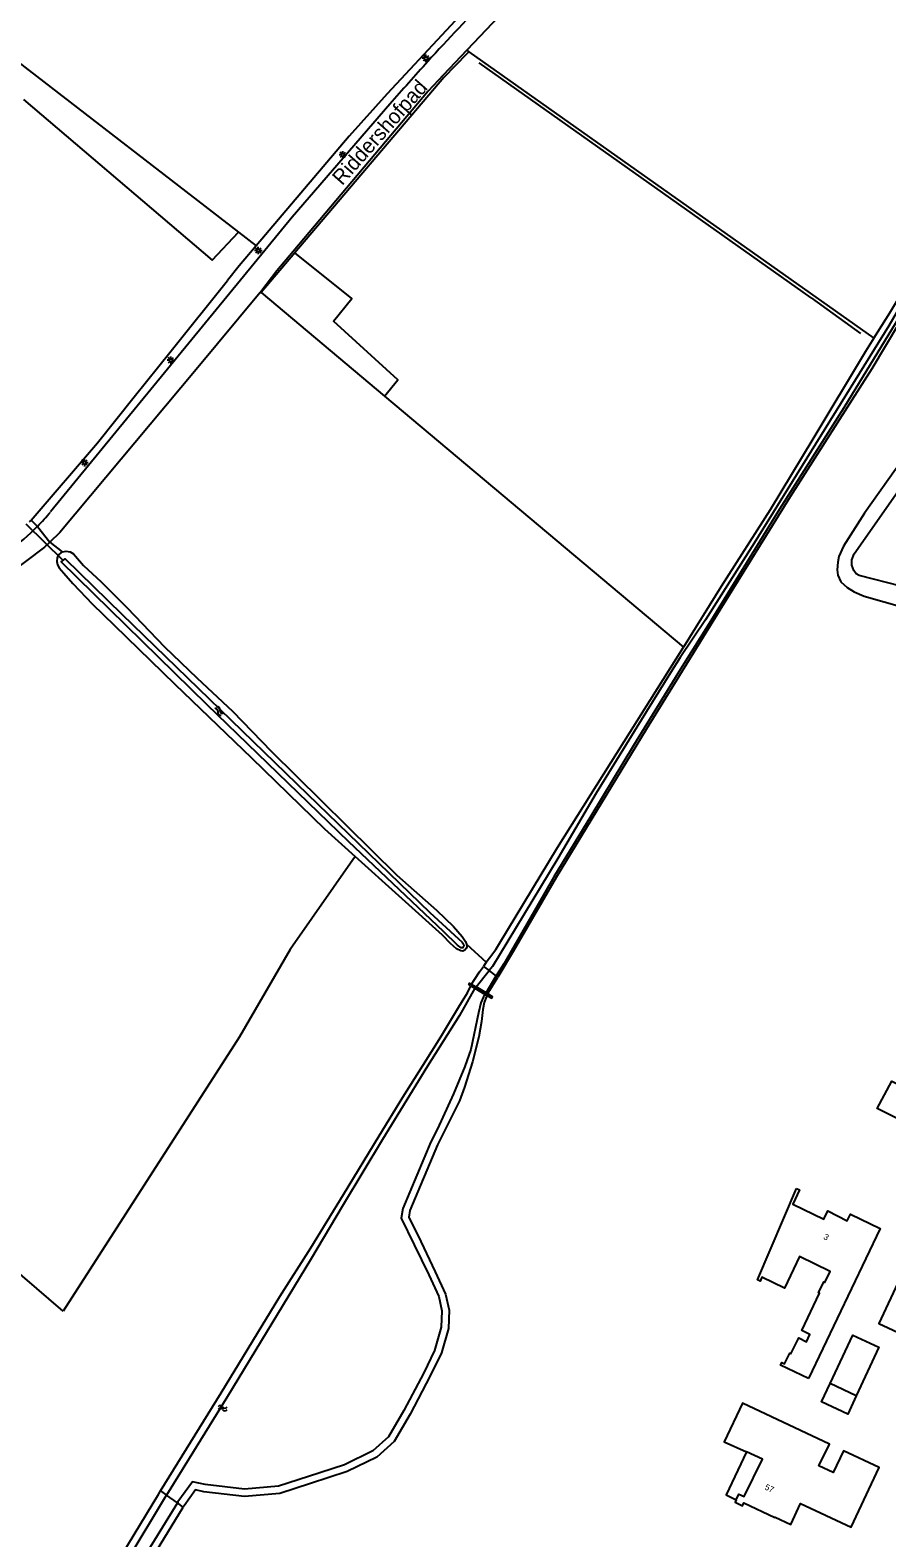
# Model space of a CAD drawing. Extents: x 136000 to 138005, y 398500 to 400500.
# Drawn here: x 136870.1 to 137012.6, y 400118.7 to 400369.6 of the extents above; entities that cross this region are included whole.
import ezdxf

# ---------------------------------------------------------------- set-up
doc = ezdxf.new("R2010")
doc.units = 0
for name, color, linetype in [('gg-afsc-draadraster', 7, 'Continuous'), ('gg-afsc-hekwerk', 7, 'Continuous'), ('gg-afsc-lijn draadraster', 7, 'Continuous'), ('gg-anno-huisnummerreeks BGT', 7, 'Continuous'), ('gg-anno-openbare ruimte label', 7, 'Continuous'), ('gg-bbg-bijgebouw', 7, 'Continuous'), ('gg-bbg-hoofdgebouw', 7, 'Continuous'), ('gg-bbg-luifel en loopbrug', 7, 'Continuous'), ('gg-bbg-onder overbouw', 7, 'Continuous'), ('gg-bbg-pand overbouw', 7, 'Continuous'), ('gg-knt-bronhoudergrens', 7, 'Continuous'), ('gg-knt-verharding', 7, 'Continuous'), ('gg-kntw-bovenkant insteek waterloop', 7, 'Continuous'), ('gg-kntw-midden sloot', 7, 'Continuous'), ('gg-kntw-waterlijn', 7, 'Continuous'), ('gg-kwrk-duiker nz buis', 7, 'Continuous'), ('gg-kwrk-stuw', 7, 'Continuous'), ('gt-grn-groengrens', 7, 'Continuous'), ('gt-grn-groengrens NZ', 7, 'Continuous'), ('gt-grn-vlakafsluiter', 7, 'Continuous'), ('gt-grn-weggrens', 7, 'Continuous'), ('gt-symb-lichtmast', 7, 'Continuous'), ('gt-symb-watersymbool', 7, 'Continuous')]:
    doc.layers.add(name, color=color, linetype=linetype)

# ---------------------------------------------------------------- blocks, each defined once
blk = doc.blocks.new('gt0-LMAST')
at = {"layer": 'gt-symb-lichtmast'}
for p, q in [((-0.18, 0.17), (-0.45, 0.44)), ((-0.01, 0.25), (-0.01, 0.62)), ((0.17, 0.17), (0.44, 0.44)), ((-0.26, 0), (-0.63, 0)), ((-0.18, -0.18), (-0.45, -0.45)), ((-0.01, -0.25), (-0.01, -0.63)), ((0.44, -0.45), (0.17, -0.18)), ((0.24, 0), (0.62, 0))]:
    blk.add_line(p, q, dxfattribs=at)
blk.add_circle((-0.01, 0), 0.25, dxfattribs=at)
blk = doc.blocks.new('gt0-WA')
at = {"layer": 'gt-symb-watersymbool'}
for centre, start, end in [((-0.32, 0.02), 28.0725, 151.9275), ((0.43, 0.42), 208.0725, 331.9275), ((-0.32, -0.43), 28.0725, 151.9275), ((0.43, -0.03), 208.0725, 331.9275)]:
    blk.add_arc(centre, 0.425, start, end, dxfattribs=at)

msp = doc.modelspace()

# ---------------------------------------------------------------- linework, layer by layer
at = {"layer": 'gg-afsc-draadraster'}
msp.add_line((136908.51, 400325.94), (136929.02, 400308.7), dxfattribs=at)
at = {"layer": 'gg-afsc-hekwerk'}
for p, q in [((136914.12, 400332.54), (136908.51, 400325.94)), ((136908.51, 400325.94), (136908.44, 400325.85))]:
    msp.add_line(p, q, dxfattribs=at)
msp.add_lwpolyline([(136942.69, 400365.62), (136938.91, 400361.7), (136914.12, 400332.54)], dxfattribs=at)
at = {"layer": 'gg-afsc-lijn draadraster'}
msp.add_line((136929.02, 400308.7), (136978.76, 400266.92), dxfattribs=at)
msp.add_lwpolyline([(136943.04, 400365.98), (136976.39, 400342.38), (137010.42, 400318.3)], dxfattribs=at)
at = {"layer": 'gg-bbg-bijgebouw'}
msp.add_line((137007.5, 400142.39), (137003.15, 400144.41), dxfattribs=at)
msp.add_lwpolyline([(137003.15, 400144.41), (137006.92, 400152.48), (137011.26, 400150.45), (137007.5, 400142.39)], dxfattribs=at)
at = {"layer": 'gg-bbg-hoofdgebouw'}
for points in [[(136999.57, 400145.24), (136994.91, 400147.47), (136995.13, 400147.92), (136995.59, 400147.7), (136996.46, 400149.46), (136996.63, 400149.38), (136997.93, 400152.01), (136999.21, 400151.38), (136999.81, 400152.59), (136998.44, 400153.27), (137001.39, 400159.44), (137001.23, 400159.52), (137002.13, 400161.33), (137002.29, 400161.25), (137003.18, 400163.04), (136998.08, 400165.57), (136995.57, 400160.31), (136991.82, 400162.09), (136991.53, 400161.46), (136991.1, 400161.67), (136997.59, 400176.84)], [(136997.59, 400176.84), (136998.04, 400176.63), (136996.93, 400174.25), (137002.13, 400171.77), (137002.79, 400173.17), (137006.01, 400171.47), (137006.56, 400172.58), (137011.5, 400170.22), (136999.57, 400145.24)], [(137014.84, 400161.98), (137011.28, 400154.4), (137017.61, 400151.45), (137018.63, 400153.65), (137022.1, 400152.04), (137025.82, 400159.97), (137024.08, 400160.79), (137025.42, 400163.56), (137024.06, 400164.22), (137024.47, 400165.12), (137020.84, 400166.79), (137020.41, 400165.9), (137019, 400166.55), (137016.96, 400162.16)], [(136987.55, 400125.1), (136987.35, 400124.66), (136988.56, 400124.1), (136988.79, 400124.59), (136993.98, 400122.13), (136994.01, 400122.2), (136996.62, 400120.98), (136998.25, 400124.47), (137006.67, 400120.52), (137011.34, 400130.44), (137005.38, 400133.25), (137003.66, 400129.6), (137001.3, 400130.71), (137003.03, 400134.36), (136988.57, 400141.17), (136985.55, 400134.71), (136989.24, 400133.05)]]:
    msp.add_lwpolyline(points, dxfattribs=at)
at = {"layer": 'gg-bbg-luifel en loopbrug'}
msp.add_lwpolyline([(137007.5, 400142.39), (137006.08, 400139.35), (137001.74, 400141.38), (137003.15, 400144.41)], dxfattribs=at)
at = {"layer": 'gg-bbg-onder overbouw'}
msp.add_lwpolyline([(136987.55, 400125.1), (136987.99, 400126.03), (136988.88, 400125.6), (136991.9, 400131.86), (136989.24, 400133.05)], dxfattribs=at)
at = {"layer": 'gg-bbg-pand overbouw'}
msp.add_lwpolyline([(136989.24, 400133.05), (136985.86, 400125.89), (136987.55, 400125.1)], dxfattribs=at)
at = {"layer": 'gg-knt-bronhoudergrens'}
for p, q in [((136904.73, 400335.96), (136907.66, 400333.7)), ((136929.02, 400308.7), (136978.76, 400266.92))]:
    msp.add_line(p, q, dxfattribs=at)
for points in [[(136985.04, 400408.55), (136981.21, 400406.33), (136975.74, 400402.91), (136966.36, 400395.73), (136955.68, 400386.34), (136949.09, 400380.07), (136929.48, 400358.97), (136923.14, 400351.92), (136907.66, 400333.7)], [(136943.04, 400365.98), (136976.39, 400342.38), (137010.42, 400318.3)], [(136866.26, 400361.71), (136867.97, 400364.36), (136904.73, 400335.96)], [(136868.97, 400358.04), (136900.33, 400331.31), (136904.73, 400335.96)], [(136929.02, 400308.7), (136931.21, 400311.4), (136920.54, 400321.17), (136923.57, 400324.92), (136914.12, 400332.54)], [(136870.21, 400288.07), (136881.26, 400300.91), (136887.39, 400308.57), (136893.51, 400316.22), (136902.87, 400327.92)], [(136924.14, 400232.1), (136913.32, 400216.62), (136904.9, 400202.11), (136875.57, 400156.45)], [(136875.57, 400156.45), (136859.57, 400170.17), (136842.84, 400184.52), (136824.98, 400201.32), (136807.51, 400217.76)]]:
    msp.add_lwpolyline(points, dxfattribs=at)
at = {"layer": 'gg-knt-verharding'}
for p, q in [((136952.22, 400376.28), (136942.71, 400366.21)), ((136942.71, 400366.21), (136938.79, 400362.06)), ((136913.84, 400332.76), (136911.13, 400329.54)), ((136908.34, 400325.93), (136897.66, 400313.13))]:
    msp.add_line(p, q, dxfattribs=at)
for points in [[(136938.79, 400362.06), (136936.3, 400359.42), (136913.84, 400332.76)], [(136929.92, 400357.24), (136913.66, 400338.45), (136873.43, 400289.41)], [(136911.13, 400329.54), (136908.42, 400326.02), (136908.34, 400325.93)], [(136897.66, 400313.13), (136875.02, 400286), (136873.32, 400284.38)], [(136873.32, 400284.38), (136872.43, 400283.53), (136855.92, 400271.13)], [(137018.47, 400186.45), (137010.98, 400190.2), (137013.45, 400194.73), (137016.79, 400193.07)]]:
    msp.add_lwpolyline(points, dxfattribs=at)
for centre, radius, start, end in [((137217.7, 400108.55), 380.35, 133.2137, 137.7343), ((137218.52, 400107.84), 381.44, 137.7382, 139.1668), ((136845.67, 400312.2), 35.92, 305.5874, 315.5011), ((136845.62, 400312.23), 35.98, 315.5167, 320.6257)]:
    msp.add_arc(centre, radius, start, end, dxfattribs=at)
at = {"layer": 'gg-kntw-bovenkant insteek waterloop'}
msp.add_line((136945.93, 400214.49), (136945.47, 400213.81), dxfattribs=at)
for points in [[(137010.42, 400318.3), (137013.11, 400322.54), (137016.05, 400327.43)], [(137017.94, 400326.19), (137016.76, 400324.36), (137010.12, 400313.22), (136996.51, 400291.94), (136984.81, 400273.06), (136972.54, 400253.2), (136957.56, 400228.59), (136950.44, 400216.28), (136947.89, 400212.04)], [(137010.42, 400318.3), (137009.03, 400316.1), (137000.28, 400301.53), (136993.2, 400289.76), (136985.05, 400277.02), (136978.76, 400266.92)], [(137020.44, 400305.44), (137008.88, 400289.2), (137005.38, 400283.71), (137004.59, 400281.98), (137004.45, 400281.06), (137004.31, 400279.8), (137004.44, 400278.89), (137004.95, 400277.77), (137005.98, 400276.84), (137007.15, 400276.12), (137008.84, 400275.42), (137035.44, 400267.87)], [(136875.36, 400282.8), (136874.84, 400282.34), (136874.55, 400281.81), (136874.52, 400281.19), (136874.62, 400280.61), (136874.87, 400280.1), (136875.67, 400279.23), (136877.18, 400277.53), (136880.44, 400274.07), (136884.01, 400270.56), (136894.12, 400260.74), (136906.87, 400248.52), (136919.02, 400236.72), (136924.14, 400232.1)], [(136875.36, 400282.8), (136876.06, 400282.9), (136876.7, 400282.79), (136877.25, 400282.46), (136878.91, 400280.53), (136881.86, 400277.81), (136886.2, 400273.48), (136892.39, 400266.98), (136897.81, 400261.82), (136903.78, 400256.21), (136910.18, 400249.63), (136931.05, 400228.99), (136937.68, 400223.19), (136940.49, 400220.43), (136941.95, 400218.77), (136942.52, 400217.94), (136942.64, 400217.52)], [(136945.93, 400214.49), (136946.5, 400215.22), (136947.56, 400216.65), (136948.06, 400217.45), (136957.82, 400233.61), (136978.76, 400266.92)], [(136942.64, 400217.52), (136942.7, 400217.09), (136942.59, 400216.77), (136942.38, 400216.51), (136942.05, 400216.34), (136941.71, 400216.41), (136940.97, 400216.74), (136939.99, 400217.62), (136938.67, 400218.99), (136924.14, 400232.1)], [(136943.5, 400210.86), (136943.98, 400211.64), (136944.85, 400212.91), (136945.47, 400213.81)], [(136946.21, 400209.24), (136946.57, 400209.85), (136947.89, 400212.04)], [(136891.77, 400126.56), (136901.85, 400142.88), (136911.58, 400158.92), (136916.77, 400167.01), (136922.18, 400175.85), (136928.14, 400185.65), (136932.07, 400192.06), (136935.4, 400197.32), (136938.37, 400202.07), (136941.37, 400207.08), (136942.29, 400208.55), (136942.83, 400209.39), (136943.37, 400210.6)], [(136946.06, 400208.99), (136945.99, 400208.82), (136945.62, 400207.79), (136945.37, 400206.63), (136945.14, 400204.63), (136944.71, 400202.09), (136943.67, 400197.94), (136942.35, 400193.71), (136941.49, 400191.47), (136938.66, 400185.8), (136937.83, 400184.12), (136933.23, 400173.21), (136933.04, 400172.11), (136935.06, 400168.04), (136937.47, 400163), (136939.18, 400159.27), (136939.78, 400156.63), (136939.66, 400153.6), (136938.49, 400149.51), (136936.64, 400145.68), (136933.29, 400139.34), (136930.64, 400134.77), (136927.75, 400132.19), (136922.79, 400129.79), (136916.73, 400127.78), (136911.61, 400126.15), (136905.7, 400125.63), (136898.97, 400126.43), (136897.57, 400126.73), (136895.66, 400124.05), (136895.54, 400123.87)], [(136856.88, 400068.69), (136857.44, 400070.53), (136866.57, 400085.35), (136875.01, 400099.35), (136885.34, 400115.9), (136891.46, 400126.05), (136891.77, 400126.56)], [(136862.37, 400068.3), (136862.85, 400069.73), (136862.79, 400070.61), (136864.59, 400073.25), (136870.34, 400082.56), (136878.29, 400096.1), (136884.75, 400106.52), (136888.71, 400112.93), (136889.79, 400112.18), (136893.06, 400110.31), (136895.1, 400109.45), (136896.46, 400110.07), (136896.84, 400111.32), (136895.67, 400112.96), (136894.1, 400114.82), (136891.06, 400116.58), (136895.54, 400123.87)]]:
    msp.add_lwpolyline(points, dxfattribs=at)
at = {"layer": 'gg-kntw-midden sloot'}
for q in [(136944.76, 400364.11), (137008.23, 400319.09)]:
    msp.add_line((137000, 400325.03), q, dxfattribs=at)
at = {"layer": 'gg-kntw-waterlijn'}
for p, q in [((136944.26, 400210.41), (136946.42, 400213.11)), ((136945.92, 400209.41), (136947.57, 400212.26))]:
    msp.add_line(p, q, dxfattribs=at)
for points in [[(137016.74, 400326.98), (137012.93, 400320.35), (137000, 400299.5), (136990.55, 400284.21), (136982.45, 400271.46), (136978.22, 400265.18), (136976.61, 400262.66), (136972.59, 400256.24), (136964.23, 400242.65), (136957.84, 400231.79), (136950.82, 400220.1), (136946.98, 400213.81), (136946.42, 400213.11)], [(137017.57, 400326.43), (137016.61, 400324.96), (137005.43, 400306.73), (136994.76, 400289.86), (136983.33, 400271.29), (136978.24, 400263.28), (136970.44, 400250.55), (136963.36, 400238.83), (136957.17, 400228.72), (136948.86, 400214.22), (136947.57, 400212.26)], [(137035.7, 400271.74), (137008.01, 400278.86), (137007.51, 400279.14), (137007.1, 400279.69), (137006.78, 400280.56), (137006.75, 400281.43), (137007.17, 400282.45), (137020.62, 400301.68)], [(136941.33, 400218.42), (136941.95, 400217.82), (136942.17, 400217.52), (136942.23, 400217.28), (136942.17, 400217.07), (136942.05, 400216.9), (136941.8, 400216.91), (136941.18, 400217.34), (136938.84, 400219.6), (136923.11, 400234.53), (136899.51, 400257.34), (136875.24, 400281.13), (136875.87, 400281.64), (136885.3, 400272.39), (136916.18, 400242.46), (136936.57, 400222.78), (136941.33, 400218.42)], [(136944.06, 400210.19), (136941.49, 400205.65), (136936.17, 400197.21), (136928.71, 400185.01), (136922.12, 400174.13), (136916.68, 400165.02), (136902.88, 400142.25), (136892.76, 400125.86)], [(136945.77, 400209.16), (136945.5, 400208.76), (136945.02, 400207.75), (136944.66, 400206.11), (136943.38, 400199.97), (136942.38, 400197.15), (136940.5, 400192.64), (136937.85, 400186.79), (136936.73, 400184.63), (136932.06, 400173.55), (136931.78, 400171.93), (136933.97, 400167.51), (136936.37, 400162.49), (136938.03, 400158.88), (136938.56, 400156.52), (136938.45, 400153.79), (136937.36, 400149.94), (136935.56, 400146.22), (136932.23, 400139.93), (136929.69, 400135.55), (136927.07, 400133.21), (136922.34, 400130.91), (136916.36, 400128.93), (136911.38, 400127.34), (136905.72, 400126.84), (136899.17, 400127.62), (136897.05, 400128.08), (136894.65, 400124.73), (136894.56, 400124.57)], [(136886.37, 400115.26), (136892.49, 400125.42), (136892.76, 400125.86)], [(136894.56, 400124.57), (136889.13, 400115.78)]]:
    msp.add_lwpolyline(points, dxfattribs=at)
at = {"layer": 'gg-kwrk-duiker nz buis'}
msp.add_line((136875.56, 400281.35), (136869.4, 400287.38), dxfattribs=at)
at = {"layer": 'gg-kwrk-stuw'}
for p, q in [((136943.37, 400210.6), (136944.06, 400210.19)), ((136943.5, 400210.86), (136944.26, 400210.41)), ((136944.06, 400210.19), (136945.77, 400209.16)), ((136945.92, 400209.41), (136944.26, 400210.41)), ((136946.21, 400209.24), (136945.92, 400209.41)), ((136945.77, 400209.16), (136946.06, 400208.99))]:
    msp.add_line(p, q, dxfattribs=at)
for points in [[(136943.37, 400210.6), (136943.05, 400210.79), (136943.18, 400211.05), (136943.5, 400210.86)], [(136946.06, 400208.99), (136946.86, 400208.51), (136947, 400208.77), (136946.21, 400209.24)]]:
    msp.add_lwpolyline(points, dxfattribs=at)
at = {"layer": 'gt-grn-groengrens'}
msp.add_lwpolyline([(136907.66, 400333.7), (136904.84, 400330.38), (136902.87, 400327.92)], dxfattribs=at)
at = {"layer": 'gt-grn-groengrens NZ'}
for p, q in [((136942.69, 400365.62), (136943.04, 400365.98)), ((136942.71, 400366.21), (136943.04, 400365.98)), ((136908.44, 400325.85), (136908.34, 400325.93))]:
    msp.add_line(p, q, dxfattribs=at)
at = {"layer": 'gt-grn-vlakafsluiter'}
for p, q in [((136870.21, 400288.07), (136869.89, 400287.78)), ((136870.21, 400288.07), (136871.29, 400287.02)), ((136873.32, 400284.38), (136875.36, 400282.8)), ((136942.64, 400217.52), (136945.93, 400214.49)), ((136945.47, 400213.81), (136946.42, 400213.11)), ((136947.57, 400212.26), (136946.42, 400213.11)), ((136947.89, 400212.04), (136947.57, 400212.26)), ((136891.77, 400126.56), (136892.76, 400125.86)), ((136894.56, 400124.57), (136892.76, 400125.86)), ((136895.54, 400123.87), (136894.56, 400124.57))]:
    msp.add_line(p, q, dxfattribs=at)
at = {"layer": 'gt-grn-weggrens'}
msp.add_line((136871.29, 400287.02), (136873.32, 400284.38), dxfattribs=at)

# ---------------------------------------------------------------- block references
at = {"layer": 'gt-symb-lichtmast'}
for p in [(136935.93, 400364.88), (136922.08, 400348.82), (136908.03, 400332.91), (136893.49, 400314.64), (136879.1, 400297.63)]:
    msp.add_blockref('gt0-LMAST', p, dxfattribs=at)
at = {"layer": 'gt-symb-watersymbool', "rotation": -44.18964697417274}
msp.add_blockref('gt0-WA', (136901.42, 400256.35), dxfattribs=at)
at = {"layer": 'gt-symb-watersymbool'}
msp.add_blockref('gt0-WA', (136902.03, 400140.31), dxfattribs=at)

# ---------------------------------------------------------------- texts
at = {"layer": 'gg-anno-huisnummerreeks BGT'}
for s, rotation, p in [('3', 332.2, (137001.96, 400168.52)), ('57', 334.6, (136992.18, 400126.85))]:
    msp.add_text(s, height=1, rotation=rotation, dxfattribs=at).set_placement(p)
at = {"layer": 'gg-anno-openbare ruimte label'}
msp.add_text('Riddershofpad', height=2.5, rotation=48.6, dxfattribs=at).set_placement((136921.96, 400343.6))

doc.saveas('drawing.dxf')
